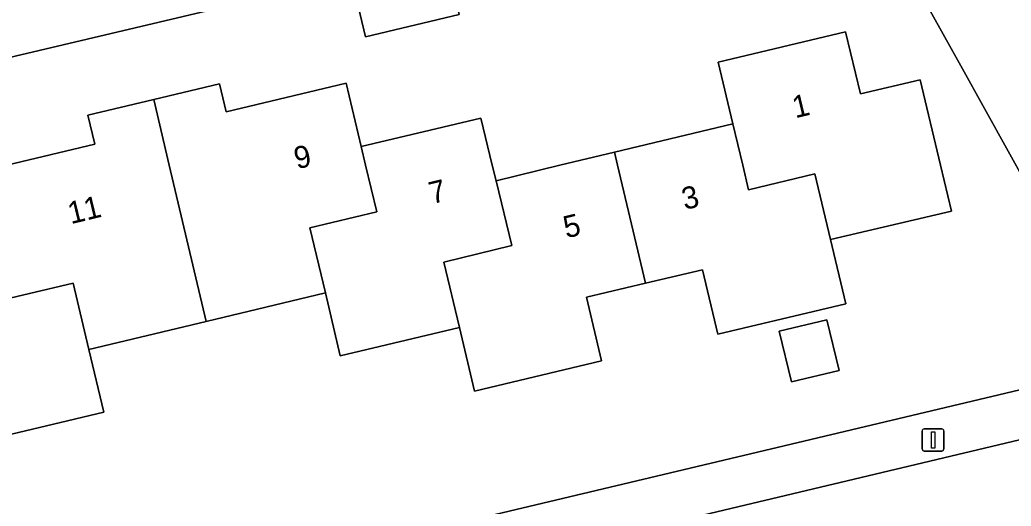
# Model space of a CAD drawing. Extents: x 158031 to 159244, y 380104 to 381214.
# Drawn here: x 158640.63 to 158685.5, y 380484.57 to 380506.58 of the extents above; entities that cross this region are included whole.
import ezdxf

# ---------------------------------------------------------------- set-up
doc = ezdxf.new("R2010")
doc.units = 0
for name, color, linetype in [('IMGEO_Erf', 7, 'Continuous'), ('IMGEO_Hek', 7, 'Continuous'), ('IMGEO_Lichtmast', 7, 'Continuous'), ('IMGEO_Pand', 7, 'Continuous'), ('IMGEO_Pand_nummerreeks', 7, 'Continuous'), ('IMGEO_Parkeervlak_open', 7, 'Continuous'), ('IMGEO_Voetpad_open', 7, 'Continuous')]:
    doc.layers.add(name, color=color, linetype=linetype)

msp = doc.modelspace()

# ---------------------------------------------------------------- linework, layer by layer
at = {"layer": 'IMGEO_Erf'}
for points in [[(158674.757, 380513.096), (158675.408, 380510.373), (158671.171, 380509.36), (158670.52, 380512.083), (158669.308, 380511.793), (158669.959, 380509.07), (158665.842, 380508.085), (158661.725, 380507.1), (158661.074, 380509.823), (158659.856, 380509.542), (158660.505, 380506.818), (158656.272, 380505.81), (158655.623, 380508.533), (158636.06, 380503.911)], [(158657.929, 380467.167), (158660.654, 380467.811), (158660.368, 380469.037), (158657.644, 380468.391), (158656.639, 380472.629), (158659.364, 380473.275), (158656.99, 380482.96), (158690.712, 380490.978), (158683.218, 380504.501), (158679.067, 380511.942)], [(158640.031, 380500), (158644.022, 380500.951), (158643.711, 380502.257), (158646.685, 380502.966), (158649.659, 380503.674), (158649.959, 380502.415), (158655.395, 380503.71), (158656.078, 380500.843), (158661.491, 380502.132), (158661.998, 380500.003), (158662.183, 380499.295), (158665.072, 380500), (158667.541, 380500.588), (158672.902, 380501.865), (158672.236, 380504.66), (158678.004, 380506.034), (158678.673, 380503.226), (158681.372, 380503.869), (158682.294, 380500), (158682.788, 380497.925), (158677.315, 380496.629), (158678.006, 380493.729), (158672.214, 380492.349), (158671.519, 380495.268), (158668.945, 380494.655), (158666.275, 380494.019), (158666.96, 380491.144), (158661.211, 380489.775), (158660.524, 380492.66), (158655.132, 380491.376), (158654.455, 380494.215), (158649.061, 380492.93), (158643.745, 380491.664), (158644.421, 380488.828), (158638.906, 380487.515)]]:
    msp.add_lwpolyline(points, dxfattribs=at)
msp.add_lwpolyline([(158674.999, 380492.49), (158677.159, 380493.005), (158677.708, 380490.705), (158675.547, 380490.19)], close=True, dxfattribs=at)
at = {"layer": 'IMGEO_Hek'}
for points in [[(158683.218, 380504.501), (158690.712, 380490.978)], [(158690.712, 380490.978), (158656.99, 380482.96)]]:
    msp.add_lwpolyline(points, dxfattribs=at)
at = {"layer": 'IMGEO_Lichtmast'}
for p, q in [((158681.564, 380488.063), (158682.354, 380488.063)), ((158682.354, 380488.063), (158681.564, 380488.063)), ((158681.464, 380487.163), (158681.464, 380487.963)), ((158681.464, 380487.963), (158681.464, 380487.163)), ((158682.454, 380487.963), (158682.454, 380487.163)), ((158682.454, 380487.163), (158682.454, 380487.963)), ((158682.354, 380487.063), (158681.564, 380487.063)), ((158681.564, 380487.063), (158682.354, 380487.063))]:
    msp.add_line(p, q, dxfattribs=at)
msp.add_lwpolyline([(158681.884, 380487.938), (158682.034, 380487.938), (158682.034, 380487.188), (158681.884, 380487.188), (158681.884, 380487.938)], dxfattribs=at)
for centre, start, end in [((158681.564, 380487.963), 90, 180), ((158681.564, 380487.963), 90, 180), ((158682.354, 380487.963), 0, 90), ((158682.354, 380487.963), 360, 90), ((158681.564, 380487.163), 180, 270), ((158681.564, 380487.163), 180, 270), ((158682.354, 380487.163), 270, 0), ((158682.354, 380487.163), 270, 0)]:
    msp.add_arc(centre, 0.1, start, end, dxfattribs=at)
at = {"layer": 'IMGEO_Pand'}
for points in [[(158655.623, 380508.533), (158656.272, 380505.81), (158660.505, 380506.818), (158659.856, 380509.542)], [(158672.902, 380501.865), (158673.346, 380500), (158673.611, 380498.89), (158676.606, 380499.604), (158677.315, 380496.629), (158682.788, 380497.925), (158682.294, 380500), (158681.372, 380503.869), (158678.673, 380503.226), (158678.004, 380506.034), (158672.236, 380504.66)], [(158646.685, 380502.966), (158647.387, 380500), (158649.061, 380492.93), (158654.455, 380494.215), (158653.751, 380497.168), (158656.782, 380497.89), (158656.279, 380500), (158656.078, 380500.843), (158655.395, 380503.71), (158649.959, 380502.415), (158649.659, 380503.674)], [(158646.685, 380502.966), (158643.711, 380502.257), (158644.022, 380500.951), (158640.031, 380500), (158638.559, 380499.642), (158639.207, 380496.899), (158639.912, 380493.915), (158643.033, 380494.653), (158643.745, 380491.664), (158649.061, 380492.93), (158647.387, 380500)], [(158656.078, 380500.843), (158656.279, 380500), (158656.782, 380497.89), (158653.751, 380497.168), (158654.455, 380494.215), (158655.132, 380491.376), (158660.524, 380492.66), (158659.821, 380495.613), (158662.898, 380496.363), (158662.183, 380499.295), (158661.998, 380500.003), (158661.491, 380502.132)], [(158668.945, 380494.655), (158671.519, 380495.268), (158672.214, 380492.349), (158678.006, 380493.729), (158677.315, 380496.629), (158676.606, 380499.604), (158673.611, 380498.89), (158673.346, 380500), (158672.902, 380501.865), (158667.541, 380500.588), (158667.68, 380500)], [(158662.183, 380499.295), (158662.898, 380496.363), (158659.821, 380495.613), (158660.524, 380492.66), (158661.211, 380489.775), (158666.96, 380491.144), (158666.275, 380494.019), (158668.945, 380494.655), (158667.68, 380500), (158667.541, 380500.588), (158665.072, 380500)], [(158639.207, 380496.899), (158633.728, 380495.594), (158634.4, 380492.775), (158635.114, 380489.778), (158638.191, 380490.512), (158638.906, 380487.515), (158644.421, 380488.828), (158643.745, 380491.664), (158643.033, 380494.653), (158639.912, 380493.915)], [(158674.999, 380492.49), (158675.547, 380490.19), (158677.708, 380490.705), (158677.159, 380493.005)]]:
    msp.add_lwpolyline(points, close=True, dxfattribs=at)
at = {"layer": 'IMGEO_Parkeervlak_open'}
msp.add_lwpolyline([(158662.133, 380476.955), (158691.886, 380484.012), (158690.819, 380488.741), (158661.014, 380481.657)], close=True, dxfattribs=at)
at = {"layer": 'IMGEO_Voetpad_open'}
for points in [[(158677.321, 380516.41), (158679.067, 380511.942), (158683.218, 380504.501), (158690.712, 380490.978), (158690.819, 380488.741), (158691.886, 380484.012)], [(158673.245, 380516.279), (158656.047, 380512.19), (158651.329, 380511.074), (158621.203, 380503.911), (158617.159, 380502.945), (158617.449, 380499.44), (158621.222, 380500.303), (158625.623, 380501.336), (158626.674, 380501.666), (158630.905, 380502.678), (158632.121, 380502.969), (158636.06, 380503.911), (158655.623, 380508.533), (158659.856, 380509.542)], [(158661.014, 380481.657), (158690.819, 380488.741), (158690.712, 380490.978), (158656.99, 380482.96)]]:
    msp.add_lwpolyline(points, dxfattribs=at)

# ---------------------------------------------------------------- texts
at = {"layer": 'IMGEO_Pand_nummerreeks'}
for s, rotation, p in [('1', 13.3988, (158675.723, 380502.118)), ('9', 13.3996, (158653.17, 380499.808)), ('7', 13.3944, (158659.276, 380498.232)), ('3', 13.4828, (158670.719, 380497.968)), ('11', 13.5837, (158642.935, 380497.325)), ('5', 13.4828, (158665.36, 380496.683))]:
    msp.add_text(s, height=1, rotation=rotation, dxfattribs=at).set_placement(p)

doc.saveas('drawing.dxf')
